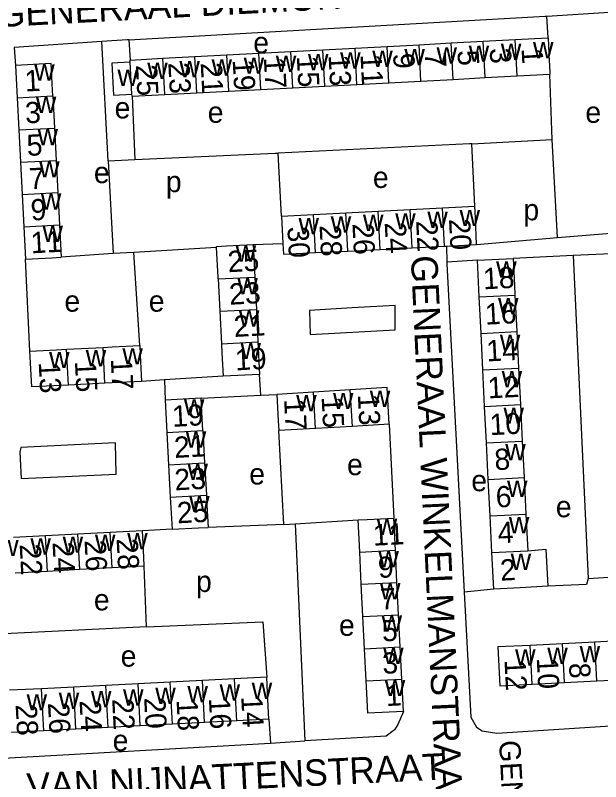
# Model space of a CAD drawing. Extents: x 159294 to 161936, y 384538 to 386517.
# Drawn here: x 161684 to 161794.4, y 385864.1 to 386008.7 of the extents above; entities that cross this region are included whole.
import ezdxf

# ---------------------------------------------------------------- set-up
doc = ezdxf.new("R2010")
doc.units = 0
for name, color, linetype in [('BLT_Basislijn', 7, 'Continuous'), ('BLT_Bebouwing', 7, 'Continuous'), ('BLT_Centroide', 7, 'Continuous'), ('BLT_Huisnummer', 7, 'Continuous'), ('BLT_Huisnummer_ tussenligend', 7, 'Continuous'), ('BLT_Onderverdeling_panden', 7, 'Continuous'), ('BLT_Straatnaam', 7, 'Continuous'), ('BLT_Straatnaam_verkleind', 7, 'Continuous')]:
    doc.layers.add(name, color=color, linetype=linetype)

msp = doc.modelspace()

# ---------------------------------------------------------------- linework, layer by layer
at = {"layer": 'BLT_Basislijn'}
for p, q in [((161784.48, 386004.43), (161784.28, 386008.54)), ((161701.53, 385981.26), (161700.35, 386003.76)), ((161705.45, 386004.08), (161705.66, 386000.26)), ((161785.24, 385985.26), (161784.84, 385997.58)), ((161706.02, 385993.41), (161706.52, 385981.48)), ((161770.1, 385984.44), (161785.24, 385985.26)), ((161770.65, 385972.68), (161770.1, 385984.44)), ((161786.24, 385966.75), (161785.24, 385985.26)), ((161734.2, 385970.82), (161733.58, 385982.68)), ((161701.53, 385981.26), (161702.45, 385963.73)), ((161786.24, 385966.75), (161798.49, 385967.8)), ((161728.86, 385965.43), (161734.46, 385965.62)), ((161771.02, 385965.45), (161786.24, 385966.75)), ((161721.98, 385964.87), (161706.34, 385963.91)), ((161765.32, 385965.16), (161765.41, 385962.09)), ((161801.72, 385963.95), (161789.23, 385963.34)), ((161686.77, 385945.34), (161685.92, 385962.7)), ((161702.45, 385963.73), (161692.67, 385963.05)), ((161706.34, 385963.91), (161702.45, 385963.73)), ((161707.48, 385946.39), (161706.34, 385963.91)), ((161789.23, 385963.34), (161777.91, 385962.79)), ((161789.23, 385963.34), (161792.02, 385902.42)), ((161771.15, 385962.46), (161765.41, 385962.09)), ((161730.31, 385937.01), (161730.08, 385940.93)), ((161712.14, 385939.89), (161707.82, 385939.61)), ((161723.19, 385940.59), (161712.14, 385939.89)), ((161712.14, 385939.89), (161712.26, 385936.06)), ((161719.05, 385936.43), (161730.31, 385937.01)), ((161730.31, 385937.01), (161733.32, 385937.17)), ((161754.52, 385931.53), (161755.39, 385913.83)), ((161734.65, 385912.6), (161733.71, 385930.33)), ((161736.79, 385912.73), (161748.66, 385913.49)), ((161734.65, 385912.6), (161720.37, 385912.07)), ((161734.65, 385912.6), (161736.79, 385912.73)), ((161736.79, 385912.73), (161738.63, 385871.78)), ((161713.57, 385911.7), (161707.98, 385911.43)), ((161708.77, 385893.33), (161708.33, 385904.73)), ((161792.02, 385902.42), (161804.79, 385903.26)), ((161774.23, 385900.44), (161768.67, 385899.82)), ((161708.77, 385893.33), (161672.47, 385891.51)), ((161731.83, 385875.85), (161732.11, 385871.37)), ((161732.11, 385871.37), (161738.63, 385871.78)), ((161659.2, 385867.22), (161732.11, 385871.37))]:
    msp.add_line(p, q, dxfattribs=at)
for points in [[(161784.28, 386008.54), (161803.88, 386009.76), (161805.74, 386009.74), (161807.33, 386008.66), (161808.62, 385995.18), (161809.8, 385968.48)], [(161705.45, 386004.08), (161783.94, 386008.52), (161784.28, 386008.54)], [(161700.35, 386003.76), (161683.77, 386002.64), (161684.04, 385999.23)], [(161705.45, 386004.08), (161705.11, 386004.06), (161700.35, 386003.76)], [(161770.1, 385984.44), (161769.7, 385984.42), (161733.58, 385982.68)], [(161701.53, 385981.26), (161706.52, 385981.48)], [(161706.52, 385981.48), (161733.04, 385982.65), (161733.58, 385982.68)], [(161765.41, 385962.09), (161765.42, 385961.77), (161768.67, 385899.82)], [(161747.53, 385953.5), (161739.5, 385953.02), (161739.63, 385948.49), (161755.63, 385949.36), (161755.62, 385953.91), (161747.53, 385953.5)], [(161693.83, 385927.61), (161685.07, 385927.16), (161684.88, 385926.26), (161685.14, 385921.3), (161703.04, 385922.13), (161702.88, 385928.02), (161693.83, 385927.61)], [(161768.67, 385899.82), (161769.93, 385876.24), (161770.96, 385874.36), (161772.06, 385873.7), (161774.83, 385873.25), (161815.81, 385875.86), (161817.25, 385877.56), (161817.35, 385879.8), (161816.05, 385903.82)], [(161792.02, 385902.42), (161791.74, 385901.27), (161784.44, 385900.95)], [(161708.77, 385893.33), (161730.69, 385894.22), (161731.42, 385883.8)], [(161757.21, 385877.35), (161756.16, 385874.9), (161755.52, 385873.88), (161753.93, 385872.7), (161738.63, 385871.78)]]:
    msp.add_lwpolyline(points, dxfattribs=at)
at = {"layer": 'BLT_Bebouwing'}
for p, q in [((161778.31, 386004.11), (161784.48, 386004.43)), ((161754.13, 386002.83), (161760.18, 386003.15)), ((161760.18, 386003.15), (161766.22, 386003.47)), ((161766.22, 386003.47), (161772.27, 386003.79)), ((161772.27, 386003.79), (161778.31, 386004.11)), ((161723.91, 386001.23), (161729.96, 386001.55)), ((161729.96, 386001.55), (161736, 386001.87)), ((161736, 386001.87), (161742.03, 386002.19)), ((161742.03, 386002.19), (161748.09, 386002.51)), ((161748.09, 386002.51), (161754.13, 386002.83)), ((161705.66, 386000.26), (161711.82, 386000.59)), ((161705.68, 385999.85), (161705.66, 386000.26)), ((161711.82, 386000.59), (161717.87, 386000.91)), ((161717.87, 386000.91), (161723.91, 386001.23)), ((161684.04, 385999.23), (161684.35, 385993.14)), ((161772.6, 385996.93), (161778.64, 385997.25)), ((161778.64, 385997.25), (161784.84, 385997.58)), ((161748.45, 385995.65), (161754.48, 385995.97)), ((161754.48, 385995.97), (161760.52, 385996.29)), ((161760.52, 385996.29), (161766.56, 385996.61)), ((161766.56, 385996.61), (161772.6, 385996.93)), ((161718.26, 385994.05), (161724.3, 385994.37)), ((161724.3, 385994.37), (161730.34, 385994.69)), ((161730.34, 385994.69), (161736.37, 385995.01)), ((161736.37, 385995.01), (161742.41, 385995.33)), ((161742.41, 385995.33), (161748.45, 385995.65)), ((161684.35, 385993.14), (161684.67, 385987.06)), ((161691.09, 385993.49), (161691.41, 385987.4)), ((161706.02, 385993.41), (161706, 385993.79)), ((161706.02, 385993.41), (161712.23, 385993.73)), ((161712.23, 385993.73), (161718.26, 385994.05)), ((161691.41, 385987.4), (161691.72, 385981.32)), ((161684.67, 385987.06), (161684.98, 385980.97)), ((161691.72, 385981.32), (161692.04, 385975.23)), ((161684.98, 385980.97), (161685.3, 385974.88)), ((161685.3, 385974.88), (161685.61, 385968.8)), ((161692.04, 385975.23), (161692.35, 385969.14)), ((161764.58, 385972.37), (161770.65, 385972.68)), ((161740.27, 385971.13), (161746.35, 385971.44)), ((161746.35, 385971.44), (161752.43, 385971.75)), ((161752.43, 385971.75), (161758.5, 385972.06)), ((161758.5, 385972.06), (161764.58, 385972.37)), ((161734.2, 385970.82), (161740.27, 385971.13)), ((161734.2, 385970.82), (161734.46, 385965.62)), ((161685.61, 385968.8), (161685.92, 385962.7)), ((161692.35, 385969.14), (161692.67, 385963.05)), ((161728.86, 385965.43), (161729.16, 385959.31)), ((161765.32, 385965.16), (161771.02, 385965.45)), ((161740.64, 385963.91), (161746.72, 385964.22)), ((161746.72, 385964.22), (161752.8, 385964.53)), ((161752.8, 385964.53), (161758.87, 385964.83)), ((161758.87, 385964.83), (161764.95, 385965.14)), ((161764.95, 385965.14), (161765.32, 385965.16)), ((161771.15, 385962.46), (161777.91, 385962.79)), ((161771.49, 385955.57), (161771.15, 385962.46)), ((161722.27, 385958.96), (161722.58, 385952.84)), ((161729.16, 385959.31), (161729.47, 385953.18)), ((161771.84, 385948.68), (161771.49, 385955.57)), ((161778.25, 385955.9), (161778.59, 385949.01)), ((161722.58, 385952.84), (161722.88, 385946.72)), ((161729.47, 385953.18), (161729.77, 385947.06)), ((161772.18, 385941.79), (161771.84, 385948.68)), ((161778.59, 385949.01), (161778.94, 385942.12)), ((161729.77, 385947.06), (161730.08, 385940.93)), ((161693.67, 385945.69), (161700.58, 385946.04)), ((161730.08, 385940.93), (161723.19, 385940.59)), ((161772.52, 385934.9), (161772.18, 385941.79)), ((161778.94, 385942.12), (161779.28, 385935.23)), ((161707.82, 385939.61), (161700.92, 385939.27)), ((161700.92, 385939.27), (161694.01, 385938.92)), ((161747.19, 385938.02), (161740.25, 385937.6)), ((161740.25, 385937.6), (161733.32, 385937.17)), ((161719.05, 385936.43), (161712.26, 385936.06)), ((161712.26, 385936.06), (161712.59, 385929.97)), ((161779.28, 385935.23), (161779.62, 385928.34)), ((161772.86, 385928.01), (161772.52, 385934.9)), ((161740.65, 385930.73), (161733.71, 385930.33)), ((161747.59, 385931.13), (161740.65, 385930.73)), ((161712.59, 385929.97), (161712.92, 385923.88)), ((161719.38, 385930.34), (161719.71, 385924.24)), ((161773.21, 385921.12), (161772.86, 385928.01)), ((161779.62, 385928.34), (161779.96, 385921.45)), ((161712.92, 385923.88), (161713.24, 385917.79)), ((161719.71, 385924.24), (161720.04, 385918.15)), ((161773.55, 385914.23), (161773.21, 385921.12)), ((161779.96, 385921.45), (161780.31, 385914.56)), ((161713.24, 385917.79), (161713.57, 385911.7)), ((161748.96, 385907.41), (161748.66, 385913.49)), ((161755.69, 385907.75), (161755.39, 385913.83)), ((161773.89, 385907.34), (161773.55, 385914.23)), ((161780.31, 385914.56), (161780.65, 385907.67)), ((161689.72, 385910.47), (161683.64, 385910.15)), ((161695.81, 385910.79), (161689.72, 385910.47)), ((161701.89, 385911.11), (161695.81, 385910.79)), ((161707.98, 385911.43), (161701.89, 385911.11)), ((161755.99, 385901.67), (161755.69, 385907.75)), ((161749.26, 385901.33), (161748.96, 385907.41)), ((161774.23, 385900.44), (161773.89, 385907.34)), ((161690.08, 385903.77), (161683.99, 385903.45)), ((161696.16, 385904.09), (161690.08, 385903.77)), ((161702.25, 385904.41), (161696.16, 385904.09)), ((161749.57, 385895.26), (161749.26, 385901.33)), ((161756.3, 385895.59), (161755.99, 385901.67)), ((161749.87, 385889.18), (161749.57, 385895.26)), ((161756.6, 385889.51), (161756.3, 385895.59)), ((161793.3, 385890.42), (161787.21, 385890.11)), ((161799.38, 385890.73), (161793.3, 385890.42)), ((161750.18, 385883.1), (161749.87, 385889.18)), ((161756.9, 385883.43), (161756.6, 385889.51)), ((161719.3, 385883.18), (161713.23, 385882.87)), ((161725.36, 385883.49), (161719.3, 385883.18)), ((161731.42, 385883.8), (161725.36, 385883.49)), ((161757.21, 385877.35), (161756.9, 385883.43)), ((161787.58, 385882.78), (161793.67, 385883.09)), ((161793.67, 385883.09), (161799.75, 385883.4)), ((161688.97, 385881.63), (161682.9, 385881.32)), ((161695.03, 385881.94), (161688.97, 385881.63)), ((161701.1, 385882.25), (161695.03, 385881.94)), ((161707.17, 385882.56), (161701.1, 385882.25)), ((161713.23, 385882.87), (161707.17, 385882.56)), ((161781.49, 385882.48), (161787.58, 385882.78)), ((161731.83, 385875.85), (161725.77, 385875.54)), ((161701.51, 385874.3), (161695.44, 385873.99)), ((161707.57, 385874.61), (161701.51, 385874.3)), ((161713.64, 385874.92), (161707.57, 385874.61)), ((161719.7, 385875.23), (161713.64, 385874.92)), ((161725.77, 385875.54), (161719.7, 385875.23)), ((161689.37, 385873.68), (161683.31, 385873.37)), ((161695.44, 385873.99), (161689.37, 385873.68))]:
    msp.add_line(p, q, dxfattribs=at)
for points in [[(161784.48, 386004.43), (161784.71, 386000), (161784.74, 385999.44), (161784.84, 385997.58)], [(161691.09, 385993.49), (161691.04, 385994.59), (161690.78, 385999.58), (161684.04, 385999.23)], [(161705.68, 385999.85), (161702.23, 385999.67), (161702.55, 385993.6), (161706, 385993.79)], [(161771.02, 385965.45), (161770.77, 385970.45), (161770.65, 385972.68)], [(161721.98, 385964.87), (161721.97, 385965.09), (161723.87, 385965.18), (161728.86, 385965.43)], [(161734.46, 385965.62), (161734.57, 385963.6), (161740.64, 385963.91)], [(161722.27, 385958.96), (161722.26, 385959.26), (161721.98, 385964.87)], [(161685.92, 385962.7), (161690.92, 385962.96), (161692.67, 385963.05)], [(161777.91, 385962.79), (161778.16, 385957.8), (161778.25, 385955.9)], [(161722.88, 385946.72), (161722.97, 385945), (161723.19, 385940.59)], [(161686.77, 385945.34), (161691.76, 385945.6), (161693.67, 385945.69)], [(161694.01, 385938.92), (161687.11, 385938.57), (161686.77, 385945.34)], [(161700.58, 385946.04), (161702.27, 385946.12), (161707.48, 385946.39)], [(161707.48, 385946.39), (161707.57, 385944.62), (161707.82, 385939.61)], [(161754.52, 385931.53), (161754.14, 385938.45), (161747.19, 385938.02)], [(161733.32, 385937.17), (161733.61, 385932.18), (161733.71, 385930.33)], [(161719.38, 385930.34), (161719.26, 385932.57), (161719.05, 385936.43)], [(161754.52, 385931.53), (161749.53, 385931.24), (161747.59, 385931.13)], [(161720.04, 385918.15), (161720.14, 385916.24), (161720.37, 385912.07)], [(161748.66, 385913.49), (161750.39, 385913.58), (161755.39, 385913.83)], [(161713.57, 385911.7), (161718.57, 385911.97), (161720.37, 385912.07)], [(161708.33, 385904.73), (161708.24, 385906.44), (161707.98, 385911.43)], [(161780.65, 385907.67), (161784.09, 385907.98), (161784.44, 385900.95)], [(161708.33, 385904.73), (161704.51, 385904.53), (161702.25, 385904.41)], [(161784.44, 385900.95), (161779.23, 385900.69), (161774.23, 385900.44)], [(161781.12, 385889.81), (161775.04, 385889.5), (161775.4, 385882.17), (161781.49, 385882.48)], [(161787.21, 385890.11), (161781.12, 385889.81)], [(161731.83, 385875.85), (161731.57, 385880.84), (161731.42, 385883.8)], [(161757.21, 385877.35), (161750.48, 385877.02), (161750.23, 385882.01), (161750.18, 385883.1)]]:
    msp.add_lwpolyline(points, dxfattribs=at)
at = {"layer": 'BLT_Onderverdeling_panden'}
for p, q in [((161760.52, 385996.29), (161760.18, 386003.15)), ((161766.56, 385996.61), (161766.22, 386003.47)), ((161772.6, 385996.93), (161772.27, 386003.79)), ((161778.64, 385997.25), (161778.31, 386004.11)), ((161730.34, 385994.69), (161729.96, 386001.55)), ((161736.37, 385995.01), (161736, 386001.87)), ((161742.41, 385995.33), (161742.03, 386002.19)), ((161748.45, 385995.65), (161748.09, 386002.51)), ((161754.48, 385995.97), (161754.13, 386002.83)), ((161712.23, 385993.73), (161711.82, 386000.59)), ((161718.26, 385994.05), (161717.87, 386000.91)), ((161724.3, 385994.37), (161723.91, 386001.23)), ((161706, 385993.79), (161705.68, 385999.85)), ((161684.35, 385993.14), (161691.09, 385993.49)), ((161684.67, 385987.06), (161691.41, 385987.4)), ((161684.98, 385980.97), (161691.72, 385981.32)), ((161685.3, 385974.88), (161692.04, 385975.23)), ((161746.72, 385964.22), (161746.35, 385971.44)), ((161752.8, 385964.53), (161752.43, 385971.75)), ((161758.87, 385964.83), (161758.5, 385972.06)), ((161764.95, 385965.14), (161764.58, 385972.37)), ((161740.64, 385963.91), (161740.27, 385971.13)), ((161685.61, 385968.8), (161692.35, 385969.14)), ((161722.27, 385958.96), (161729.16, 385959.31)), ((161771.49, 385955.57), (161778.25, 385955.9)), ((161722.58, 385952.84), (161729.47, 385953.18)), ((161771.84, 385948.68), (161778.59, 385949.01)), ((161722.88, 385946.72), (161729.77, 385947.06)), ((161694.01, 385938.92), (161693.67, 385945.69)), ((161700.92, 385939.27), (161700.58, 385946.04)), ((161772.18, 385941.79), (161778.94, 385942.12)), ((161747.59, 385931.13), (161747.19, 385938.02)), ((161740.65, 385930.73), (161740.25, 385937.6)), ((161772.52, 385934.9), (161779.28, 385935.23)), ((161712.59, 385929.97), (161719.38, 385930.34)), ((161772.86, 385928.01), (161779.62, 385928.34)), ((161712.92, 385923.88), (161719.71, 385924.24)), ((161773.21, 385921.12), (161779.96, 385921.45)), ((161713.24, 385917.79), (161720.04, 385918.15)), ((161773.55, 385914.23), (161780.31, 385914.56)), ((161690.08, 385903.77), (161689.72, 385910.47)), ((161696.16, 385904.09), (161695.81, 385910.79)), ((161702.25, 385904.41), (161701.89, 385911.11)), ((161748.96, 385907.41), (161755.69, 385907.75)), ((161773.89, 385907.34), (161780.65, 385907.67)), ((161749.26, 385901.33), (161755.99, 385901.67)), ((161749.57, 385895.26), (161756.3, 385895.59)), ((161793.67, 385883.09), (161793.3, 385890.42)), ((161749.87, 385889.18), (161756.6, 385889.51)), ((161781.49, 385882.48), (161781.12, 385889.81)), ((161787.58, 385882.78), (161787.21, 385890.11)), ((161719.7, 385875.23), (161719.3, 385883.18)), ((161725.77, 385875.54), (161725.36, 385883.49)), ((161750.18, 385883.1), (161756.9, 385883.43)), ((161689.37, 385873.68), (161688.97, 385881.63)), ((161695.44, 385873.99), (161695.03, 385881.94)), ((161701.51, 385874.3), (161701.1, 385882.25)), ((161707.57, 385874.61), (161707.17, 385882.56)), ((161713.64, 385874.92), (161713.23, 385882.87))]:
    msp.add_line(p, q, dxfattribs=at)

# ---------------------------------------------------------------- texts
at = {"layer": 'BLT_Centroide'}
for s, p in [('e', (161728.89, 386001.54)), ('w', (161769.52, 385999.92)), ('w', (161775.58, 386000.25)), ('w', (161781.64, 386000.56)), ('w', (161745.27, 385998.61)), ('w', (161751.33, 385998.95)), ('w', (161757.39, 385999.27)), ('w', (161763.45, 385999.59)), ('w', (161721.02, 385997.33)), ('w', (161727.08, 385997.66)), ('w', (161733.14, 385997.98)), ('w', (161739.2, 385998.3)), ('w', (161687.57, 385996.38)), ('w', (161708.89, 385996.69)), ('w', (161714.95, 385997)), ('w', (161703.28, 385995.34)), ('w', (161687.88, 385990.28)), ('e', (161702.74, 385989.24)), ('e', (161720.3, 385988.4)), ('e', (161791.52, 385988.4)), ('w', (161688.2, 385984.19)), ('w', (161688.51, 385978.09)), ('e', (161698.83, 385977.03)), ('p', (161712.4, 385975.32)), ('e', (161751.45, 385976.12)), ('w', (161688.82, 385972)), ('p', (161779.84, 385970.01)), ('w', (161755.66, 385968.28)), ('w', (161761.72, 385968.59)), ('w', (161767.8, 385968.91)), ('w', (161737.42, 385967.38)), ('w', (161743.5, 385967.67)), ('w', (161749.58, 385967.98)), ('w', (161689.13, 385965.94)), ('w', (161725.56, 385962.19)), ('w', (161774.7, 385959.17)), ('w', (161725.88, 385956.06)), ('e', (161693.27, 385952.77)), ('e', (161709.18, 385952.77)), ('w', (161775.05, 385952.3)), ('w', (161726.17, 385949.94)), ('w', (161775.39, 385945.39)), ('w', (161726.48, 385943.81)), ('w', (161690.38, 385942.12)), ('w', (161697.29, 385942.47)), ('w', (161704.2, 385942.81)), ('w', (161775.73, 385938.52)), ('w', (161736.98, 385933.97)), ('w', (161743.92, 385934.38)), ('w', (161750.86, 385934.78)), ('w', (161715.81, 385933.19)), ('w', (161776.08, 385931.61)), ('w', (161716.15, 385927.09)), ('w', (161776.41, 385924.73)), ('e', (161746.57, 385921.93)), ('w', (161716.48, 385921.03)), ('e', (161728.13, 385920.16)), ('e', (161770.01, 385918.89)), ('w', (161776.75, 385917.83)), ('w', (161716.8, 385914.94)), ('e', (161785.95, 385913.98)), ('w', (161752.17, 385910.62)), ('w', (161777.09, 385910.95)), ('w', (161699.03, 385907.61)), ('w', (161705.11, 385907.92)), ('w', (161680.77, 385906.64)), ('w', (161686.86, 385906.95)), ('w', (161692.94, 385907.27)), ('w', (161752.48, 385904.53)), ('w', (161777.44, 385904.05)), ('p', (161718.09, 385899.88)), ('w', (161752.78, 385898.47)), ('e', (161698.83, 385896.41)), ('e', (161745.05, 385891.61)), ('w', (161753.08, 385892.38)), ('e', (161703.88, 385885.79)), ('w', (161753.39, 385886.31)), ('w', (161778.27, 385885.98)), ('w', (161784.34, 385886.3)), ('w', (161790.44, 385886.61)), ('w', (161753.69, 385880.22)), ('w', (161710.41, 385878.73)), ('w', (161716.47, 385879.05)), ('w', (161722.53, 385879.36)), ('w', (161728.59, 385879.67)), ('w', (161686.14, 385877.52)), ('w', (161692.2, 385877.8)), ('w', (161698.27, 385878.11)), ('w', (161704.33, 385878.42)), ('e', (161702.37, 385869.87))]:
    msp.add_text(s, height=4, dxfattribs=at).set_placement(p)
at = {"layer": 'BLT_Huisnummer'}
for s, rotation, p in [('5', 273.0797, (161767.39, 386002.05)), ('1', 273.0797, (161779.48, 386002.41)), ('17', 273.0797, (161730.87, 386000.72)), ('13', 273.0797, (161743.08, 386001.17)), ('9', 273.0797, (161755.25, 386001.48)), ('25', 273.0797, (161706.73, 385999.31)), ('21', 273.0797, (161718.96, 385999.7)), ('1', 2.9552, (161685.87, 385994.3)), ('5', 2.9552, (161686.26, 385982.15)), ('20', 272.9166, (161765.79, 385970.24)), ('30', 272.9166, (161735.32, 385968.76)), ('24', 272.9166, (161753.67, 385969.58)), ('11', 2.9552, (161686.99, 385963.77)), ('25', 3.0836, (161724.15, 385960.2)), ('18', 2.843, (161772.3, 385956.98)), ('14', 2.843, (161772.93, 385943.37)), ('19', 3.092, (161725.56, 385941.68)), ('13', 272.8818, (161688.41, 385943.21)), ('17', 272.8818, (161702.01, 385943.88)), ('13', 272.8818, (161748.6, 385937.15)), ('19', 3.092, (161713.68, 385931.03)), ('17', 272.8818, (161734.7, 385936.26)), ('10', 2.843, (161773.55, 385929.46)), ('6', 2.843, (161774.71, 385915.8)), ('25', 3.0836, (161714.59, 385912.82)), ('11', 2.8662, (161751.54, 385908.6)), ('28', 273.0152, (161703.1, 385909.92)), ('22', 273.0152, (161684.82, 385908.86)), ('2', 2.843, (161775.52, 385902)), ('5', 2.8662, (161753.24, 385890.53)), ('12', 272.8823, (161776.26, 385887.08)), ('1', 2.8662, (161753.98, 385878.34)), ('26', 272.9246, (161690.16, 385878.95)), ('22', 272.9246, (161702.27, 385879.69)), ('18', 272.9246, (161714.41, 385879.51)), ('14', 272.9246, (161726.61, 385880.16))]:
    msp.add_text(s, height=4, rotation=rotation, dxfattribs=at).set_placement(p)
at = {"layer": 'BLT_Huisnummer_ tussenligend'}
for s, rotation, p in [('7', 273.0797, (161761.2, 386001.7)), ('3', 273.0797, (161773.47, 386002.44)), ('15', 273.0797, (161737.09, 386000.96)), ('11', 273.0797, (161749.09, 386001.31)), ('23', 273.0797, (161712.85, 385999.73)), ('19', 273.0797, (161724.99, 386000.29)), ('3', 2.9552, (161685.95, 385988.29)), ('7', 2.9552, (161686.67, 385975.84)), ('9', 2.9552, (161686.99, 385969.96)), ('22', 272.9166, (161759.59, 385969.91)), ('28', 272.9166, (161741.38, 385969.05)), ('26', 272.9166, (161747.58, 385969.37)), ('23', 3.092, (161724.43, 385954.07)), ('16', 2.843, (161772.67, 385950.31)), ('21', 3.092, (161725.3, 385947.99)), ('15', 272.8818, (161695.24, 385943.42)), ('12', 2.843, (161773.19, 385936.4)), ('15', 272.8818, (161741.77, 385936.68)), ('21', 3.092, (161714.06, 385925.16)), ('8', 2.843, (161774.46, 385922.85)), ('23', 3.092, (161714.13, 385919.04)), ('4', 2.843, (161775.08, 385909.05)), ('24', 273.0152, (161691.02, 385909.25)), ('26', 273.0152, (161697.06, 385909.61)), ('9', 2.8662, (161752.5, 385902.51)), ('7', 2.8662, (161752.91, 385896.52)), ('3', 2.8662, (161753.32, 385884.42)), ('10', 272.8823, (161782.34, 385887.41)), ('8', 272.8823, (161788.42, 385886.43)), ('24', 272.9246, (161696.12, 385879.39)), ('20', 272.9246, (161708.3, 385879.91)), ('16', 272.9246, (161720.51, 385879.84)), ('28', 272.9246, (161684.06, 385878.62))]:
    msp.add_text(s, height=4, rotation=rotation, dxfattribs=at).set_placement(p)
at = {"layer": 'BLT_Straatnaam'}
for s, rotation, p in [('GENERAAL DIEMONTSTRAAT', 3.0969, (161680.81, 386006.45)), ('GENERAAL WINKELMANSTRAAT', 272.6825, (161758.6, 385963.3)), ('GENERAAL VAN NIJNATTENSTRAAT', 2.8083, (161648.05, 385858.76))]:
    msp.add_text(s, height=5, rotation=rotation, dxfattribs=at).set_placement(p)
at = {"layer": 'BLT_Straatnaam_verkleind'}
msp.add_text('GENERAAL SMISSAERTSTRAAT', height=4, rotation=273.0415, dxfattribs=at).set_placement((161775.24, 385871.81))

doc.saveas('drawing.dxf')
